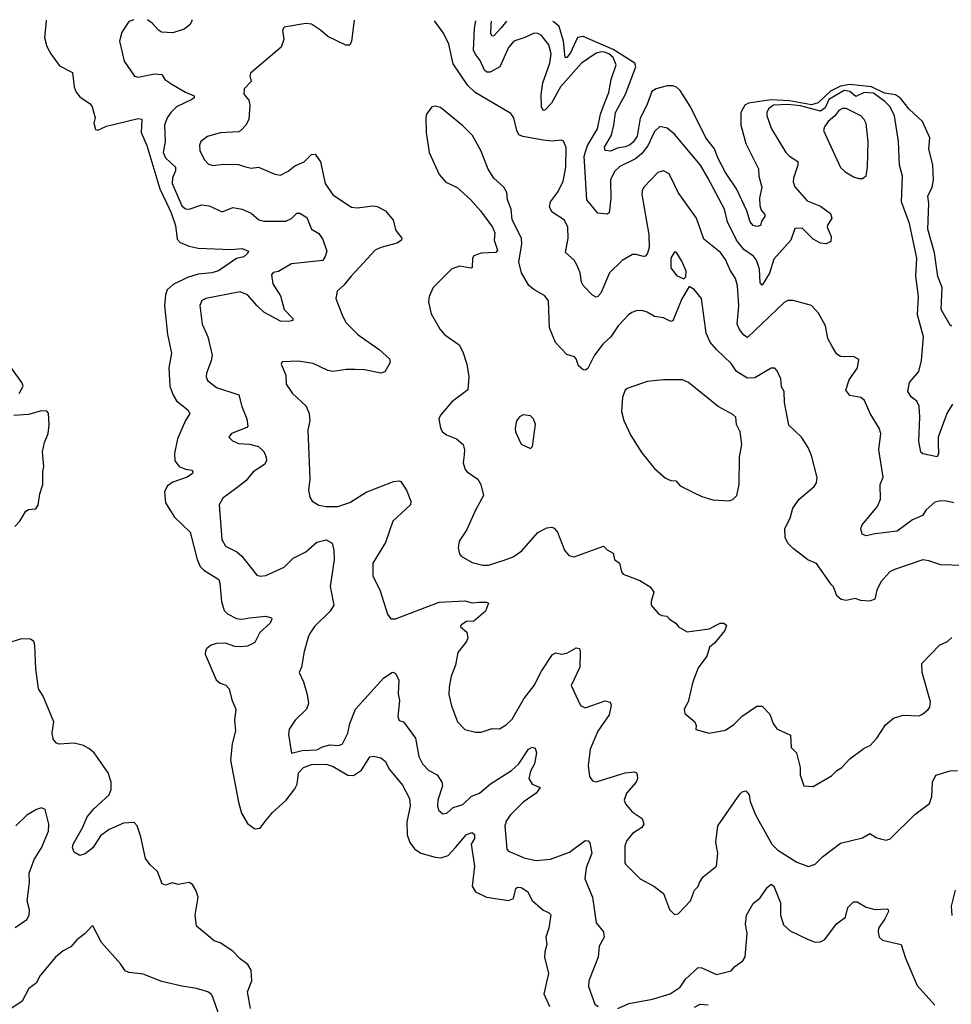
# Model space of a CAD drawing. Extents: x 2199565 to 2323334, y 894172 to 1018966.
# Tile 293 of 440: x 2255936 to 2261042, y 1012647 to 1018043. Entities that reach past the tile are written whole.
import ezdxf

# ---------------------------------------------------------------- set-up
doc = ezdxf.new("R2010")
doc.units = 0

msp = doc.modelspace()

# ---------------------------------------------------------------- linework, layer by layer
at = {"layer": '0CON10XD'}
for points in [[(2256080.5, 1018040.7), (2256081.4, 1018035), (2256072.9, 1017945), (2256085.7, 1017895), (2256106.9, 1017855), (2256155, 1017790.6), (2256225, 1017753.8), (2256234.7, 1017675), (2256245.5, 1017645), (2256265, 1017619.5), (2256321.8, 1017581.8), (2256333.3, 1017565), (2256349.2, 1017505), (2256343.3, 1017475), (2256351.4, 1017441.4), (2256365, 1017438), (2256411.6, 1017458.4), (2256585, 1017501.5), (2256605, 1017496.7), (2256602.6, 1017425), (2256633.1, 1017353.1), (2256704.5, 1017115), (2256741.7, 1017038.3), (2256766.7, 1016985), (2256789.4, 1016915), (2256799.3, 1016839.3), (2256815, 1016821.1), (2256865, 1016801.5), (2256915, 1016790.4), (2257095, 1016782.7), (2257155, 1016789.1), (2257190, 1016775), (2257185, 1016761.2), (2257165, 1016744), (2257125, 1016734), (2257025, 1016667.3), (2256990, 1016655), (2256915, 1016647.5), (2256855, 1016630.8), (2256777.5, 1016592.5), (2256745, 1016562.2), (2256734.8, 1016535), (2256729.2, 1016475), (2256746.9, 1016316.9), (2256768.9, 1016215), (2256753.2, 1016135), (2256759.7, 1016035), (2256776.6, 1015985), (2256795, 1015954.5), (2256857.1, 1015905), (2256867.8, 1015885), (2256844.1, 1015845.9), (2256801.9, 1015745), (2256784.7, 1015665), (2256786, 1015625), (2256810.6, 1015595), (2256845, 1015579.6), (2256878.8, 1015575), (2256886, 1015565), (2256883.8, 1015555), (2256854.6, 1015535.4), (2256775, 1015507.8), (2256745, 1015486.2), (2256729.2, 1015455), (2256734.8, 1015395), (2256785, 1015315.9), (2256870, 1015235), (2256908.5, 1015085), (2256925, 1015046.8), (2256945, 1015026.8), (2257026.7, 1014975), (2257033.5, 1014955), (2257041.5, 1014855), (2257056.5, 1014805), (2257075, 1014786.5), (2257125, 1014761.2), (2257155, 1014757.9), (2257195.6, 1014765.6), (2257285, 1014774.4), (2257315.7, 1014765.7), (2257318.3, 1014758.3), (2257309.2, 1014735), (2257251.4, 1014685), (2257225, 1014629.2), (2257185, 1014609.5), (2257145, 1014605.5), (2257115, 1014608.5), (2257065, 1014625.5), (2257014.1, 1014624.1), (2256985, 1014614.3), (2256962.4, 1014597.6), (2256954.4, 1014585), (2256953.5, 1014565), (2257012.5, 1014425), (2257035, 1014407.5), (2257065.5, 1014395.5), (2257084.2, 1014375), (2257099.2, 1014315), (2257120, 1014265), (2257114.2, 1014205), (2257118.6, 1014145), (2257100, 1014075), (2257091.5, 1013985), (2257135.5, 1013755), (2257152.7, 1013695), (2257185, 1013638.6), (2257225, 1013607.8), (2257255, 1013611.9), (2257285.7, 1013654.3), (2257321.3, 1013698.7), (2257396.9, 1013765), (2257445, 1013827.7), (2257456.4, 1013853.6), (2257463.3, 1013915), (2257490.7, 1013945), (2257535, 1013960.7), (2257615, 1013963.9), (2257655, 1013949.7), (2257735, 1013902.5), (2257765, 1013900.3), (2257809.7, 1013930.3), (2257855, 1014003.1), (2257875, 1014006.2), (2257915, 1013997.3), (2257939, 1013979), (2257963.1, 1013933.1), (2258035, 1013847.1), (2258072.7, 1013775), (2258076.2, 1013735), (2258057.7, 1013645), (2258059.4, 1013575), (2258075, 1013533.1), (2258099.9, 1013499.9), (2258135, 1013476.2), (2258213.4, 1013453.4), (2258245, 1013450), (2258285, 1013463.2), (2258325, 1013505.5), (2258385, 1013577.8), (2258415, 1013588.6), (2258427.8, 1013577.8), (2258428.1, 1013555), (2258410, 1013525), (2258429.3, 1013405), (2258416.4, 1013295), (2258435, 1013263.5), (2258495, 1013234.5), (2258615, 1013216.4), (2258643.3, 1013226.7), (2258655, 1013282), (2258665, 1013288.1), (2258685, 1013286.9), (2258719.2, 1013265), (2258745.5, 1013215.5), (2258805, 1013162.5), (2258835, 1013150), (2258847, 1013137), (2258836.2, 1013065), (2258820, 1013015), (2258824.4, 1012975), (2258813.3, 1012935), (2258812.5, 1012905), (2258834.5, 1012815), (2258809.1, 1012705), (2258838.9, 1012635)], [(2256561, 1018041.9), (2256535, 1018032.5), (2256496.1, 1017973.9), (2256484.1, 1017925.9), (2256508.8, 1017815), (2256565, 1017732.5), (2256585, 1017728.1), (2256675, 1017745.4), (2256715, 1017742), (2256731.2, 1017715), (2256769.2, 1017689.2), (2256844.8, 1017644.8), (2256892, 1017625), (2256892.5, 1017615), (2256880, 1017605), (2256795.6, 1017565), (2256764.4, 1017535), (2256744.5, 1017505), (2256730, 1017465), (2256732.9, 1017375), (2256723.3, 1017315), (2256734.7, 1017285), (2256789.7, 1017235), (2256790.6, 1017215), (2256773.7, 1017176.3), (2256772, 1017145), (2256825, 1017022.1), (2256845, 1017007.1), (2256865, 1017003.8), (2256935, 1017028.2), (2256975, 1017023.5), (2257045, 1016989.4), (2257105, 1017014.4), (2257155.3, 1017005.3), (2257205, 1016983.1), (2257246.2, 1016946.2), (2257275, 1016938.2), (2257395, 1016937.8), (2257426.1, 1016953.9), (2257455, 1016982), (2257472.3, 1016982.3), (2257509.3, 1016959.3), (2257536, 1016895), (2257575, 1016871.1), (2257598.3, 1016838.3), (2257618.6, 1016775), (2257610.8, 1016745), (2257596.7, 1016723.3), (2257426, 1016705), (2257355, 1016662.5), (2257325, 1016657.5), (2257315.8, 1016645), (2257324.4, 1016595), (2257365, 1016528.8), (2257385.6, 1016455), (2257433.8, 1016405), (2257432.5, 1016395), (2257411.7, 1016388.3), (2257365, 1016390.9), (2257275, 1016440.5), (2257237.2, 1016475), (2257185, 1016535.4), (2257145, 1016551.1), (2256955.7, 1016514.3), (2256935, 1016503.3), (2256924.2, 1016475.8), (2256937.1, 1016375), (2256967.1, 1016305), (2256991.9, 1016205), (2256986.4, 1016173.6), (2256959.2, 1016105), (2256958, 1016085), (2256966, 1016065), (2257015, 1016027.5), (2257136.3, 1015986.3), (2257152.8, 1015922.8), (2257181.9, 1015855), (2257185.8, 1015815), (2257181.2, 1015808.8), (2257097.5, 1015775), (2257082.5, 1015755), (2257102.5, 1015735), (2257135, 1015720.8), (2257195, 1015717.5), (2257245, 1015704), (2257275, 1015676.2), (2257286.9, 1015645), (2257288.6, 1015625), (2257278, 1015605), (2257215, 1015565.8), (2257175.8, 1015515), (2257127, 1015477)], [(2256880.3, 1018042.7), (2256879.2, 1018035), (2256868.8, 1018015), (2256838.3, 1017991.7), (2256775, 1017970.8), (2256714.1, 1017974.1), (2256696.7, 1017985), (2256662.9, 1018022.9), (2256636.7, 1018042.1)], [(2257769.9, 1018039.7), (2257755.5, 1017924.5), (2257745, 1017902.5), (2257723, 1017903), (2257625, 1017950), (2257585, 1017985.8), (2257535, 1018017.5), (2257505, 1018022), (2257385, 1018002.5), (2257376.7, 1017985), (2257384.2, 1017935), (2257368.7, 1017891.3), (2257200.8, 1017749.2), (2257198, 1017735), (2257205.7, 1017704.3), (2257166.2, 1017663.8), (2257164.3, 1017634.3), (2257191.2, 1017601.2), (2257197.5, 1017575), (2257192.5, 1017495), (2257176, 1017465), (2257148.8, 1017435), (2257135, 1017428), (2257035, 1017422.5), (2256965, 1017402), (2256929.2, 1017375), (2256921.9, 1017355), (2256923.3, 1017325), (2256946.8, 1017276.8), (2256970.3, 1017250.3), (2256995, 1017244.2), (2257055, 1017250.8), (2257135, 1017250), (2257168.9, 1017238.9), (2257205, 1017229.2), (2257245, 1017234.2), (2257335, 1017195.8), (2257365, 1017191.4), (2257407.8, 1017212.2), (2257445, 1017241.9), (2257495, 1017263.1), (2257535, 1017304), (2257555, 1017305.7), (2257585, 1017263.3), (2257611.2, 1017145), (2257653.2, 1017083.2), (2257755, 1017015.7), (2257785, 1017011.4), (2257873.1, 1017023.1), (2257895, 1017018.6), (2257940.8, 1016995), (2257983.1, 1016945), (2257997.4, 1016887.4), (2258030, 1016845), (2258028.8, 1016835), (2258005, 1016818.8), (2257915.9, 1016794.1), (2257885, 1016779.2), (2257752.2, 1016637.8), (2257712.6, 1016587.4), (2257676.7, 1016555), (2257668, 1016515), (2257701.7, 1016428.3), (2257723, 1016383), (2257792, 1016315), (2257906.1, 1016236.1), (2257963.3, 1016185), (2257966.7, 1016165), (2257937.3, 1016112.7), (2257915, 1016105.8), (2257825, 1016123.1), (2257774.3, 1016125.7), (2257725, 1016125.6), (2257655, 1016114.3), (2257625, 1016120), (2257545, 1016159.4), (2257465, 1016172), (2257375, 1016167.5), (2257370, 1016155), (2257394, 1016095), (2257396, 1016045), (2257431.2, 1015995), (2257506, 1015925), (2257522.9, 1015885), (2257525.6, 1015845), (2257515.7, 1015795), (2257525.6, 1015525), (2257518.6, 1015465), (2257527, 1015427), (2257540, 1015405), (2257575, 1015382.5), (2257615, 1015375.6), (2257680, 1015375), (2257745, 1015397.5), (2257835, 1015454.4), (2257985, 1015512.5), (2258015, 1015516), (2258025, 1015511.2), (2258055.4, 1015465.4), (2258080, 1015405), (2258078.8, 1015385), (2257982, 1015295), (2257941.4, 1015178.6), (2257871.2, 1015065), (2257872, 1014995), (2257912.1, 1014912.1), (2257951.2, 1014785), (2257969.3, 1014759.3), (2257995, 1014760), (2258235, 1014850.4), (2258375, 1014858.8), (2258415, 1014847.1), (2258455, 1014850)], [(2261055, 1015395.4), (2261015.6, 1015404.4), (2260983.6, 1015406.4), (2260951.7, 1015398.3), (2260903.1, 1015356.9), (2260883.1, 1015325), (2260828.5, 1015301.5), (2260745, 1015239.1), (2260623.9, 1015226.1), (2260574.2, 1015214.2), (2260552.7, 1015222.7), (2260546, 1015255), (2260552.5, 1015275), (2260636.5, 1015375), (2260654.5, 1015415), (2260652.1, 1015495), (2260667.5, 1015535), (2260645.3, 1015684.7), (2260654.6, 1015774.6), (2260645.5, 1015805), (2260596.5, 1015885), (2260566.4, 1015956.4), (2260545, 1015972.2), (2260485, 1015984), (2260463.1, 1016013.1), (2260481.3, 1016068.7), (2260528, 1016135), (2260535, 1016180), (2260505, 1016197.5), (2260450, 1016195), (2260435, 1016196.7), (2260415, 1016210), (2260386, 1016255), (2260364.3, 1016295), (2260351.4, 1016365), (2260314, 1016435), (2260275, 1016476), (2260175, 1016504), (2260145, 1016504), (2260125, 1016492.5), (2259925, 1016301.9), (2259905, 1016313.1), (2259880.4, 1016345), (2259867.7, 1016375), (2259877.7, 1016475), (2259869.5, 1016585), (2259858.9, 1016625), (2259830.5, 1016670.5), (2259805, 1016729.2), (2259777, 1016767), (2259685, 1016840.8), (2259644.6, 1016955), (2259545.4, 1017095), (2259526.9, 1017135), (2259495, 1017197.5), (2259465, 1017214.3), (2259434.2, 1017205), (2259357.1, 1017125), (2259346.9, 1017105), (2259345.6, 1017085), (2259384.1, 1016865), (2259385.9, 1016795), (2259377.5, 1016762.5), (2259365, 1016747.1), (2259355, 1016745.6), (2259315, 1016756.7), (2259295, 1016755.7), (2259237.6, 1016722.4), (2259169.1, 1016655), (2259121.2, 1016545), (2259105, 1016525.6), (2259095, 1016522.5), (2259075, 1016534), (2259025, 1016585.8), (2259014.7, 1016604.7), (2259007.1, 1016655), (2258990.1, 1016700.1), (2258974.6, 1016724.6), (2258927.2, 1016767.2), (2258941.1, 1016845), (2258940.6, 1016905), (2258922.5, 1016945), (2258855, 1016987.5), (2258839.1, 1017015), (2258845.5, 1017045), (2258883.3, 1017095), (2258915, 1017156.7), (2258928.8, 1017235), (2258931.5, 1017341.5), (2258917.1, 1017377.1), (2258905, 1017382.5), (2258855, 1017377.8), (2258805, 1017382.1), (2258693.2, 1017403.2), (2258672.4, 1017412.4), (2258660.4, 1017435), (2258644.3, 1017505), (2258628.7, 1017528.7), (2258432.9, 1017642.9), (2258392.4, 1017682.4), (2258311.5, 1017801.5), (2258287.8, 1017907.8), (2258259.4, 1017969.4), (2258209, 1018037)], [(2261048.5, 1015935), (2261016.4, 1015885), (2260969.6, 1015755), (2260969.2, 1015719.2), (2260972, 1015665), (2260965, 1015647.5), (2260885, 1015663.8), (2260875, 1015672.5), (2260863.1, 1015733.1), (2260870, 1015865), (2260866.4, 1015925), (2260852.3, 1015952.3), (2260824.4, 1015975), (2260802.5, 1016005), (2260812.5, 1016055), (2260864.4, 1016115), (2260877.5, 1016175), (2260888.9, 1016305), (2260855.9, 1016425.9), (2260862.1, 1016525), (2260846.7, 1016636.7), (2260852.9, 1016735), (2260812.3, 1016925), (2260768.5, 1017045), (2260774.5, 1017185), (2260758.4, 1017245), (2260753.1, 1017375), (2260730.4, 1017515), (2260706.7, 1017565), (2260676.7, 1017595), (2260615, 1017639.5), (2260565, 1017644.2), (2260518.9, 1017621.1), (2260485, 1017649.8), (2260455, 1017653.9), (2260371.1, 1017605), (2260350, 1017560), (2260325, 1017540.8), (2260215, 1017570.6), (2260145, 1017577.1), (2260066.9, 1017575), (2260039.2, 1017555), (2260030.9, 1017535), (2260031.3, 1017515), (2260056.4, 1017445), (2260134.3, 1017315), (2260154.2, 1017295), (2260200.6, 1017265), (2260200.5, 1017245), (2260176.4, 1017175), (2260175.5, 1017155), (2260185, 1017126.2), (2260250.9, 1017050.9), (2260325, 1017020.5), (2260379.8, 1016979.8), (2260387.1, 1016955), (2260362.8, 1016917.2), (2260361.9, 1016905), (2260382.9, 1016855), (2260382, 1016828), (2260356.1, 1016813.9), (2260325, 1016817.8), (2260285, 1016840.9), (2260225, 1016899.5), (2260185, 1016899.2), (2260161.9, 1016835), (2260069.9, 1016730.1), (2260045, 1016654.3), (2260005, 1016588.8), (2259995, 1016600), (2259990.3, 1016675), (2259974, 1016725), (2259957.1, 1016747.1), (2259905, 1016782.5), (2259863.9, 1016833.9), (2259815.4, 1016935), (2259798, 1017005), (2259706.8, 1017176.8), (2259667.8, 1017245), (2259524.7, 1017414.7), (2259485, 1017447.5), (2259445, 1017457.3), (2259415, 1017430), (2259378, 1017352), (2259343.1, 1017306.9), (2259310.5, 1017279.5), (2259225, 1017238.7), (2259195, 1017210), (2259174.1, 1017165), (2259176.6, 1017063.4), (2259165.8, 1016985), (2259155, 1016977.5), (2259105, 1016982), (2259044.5, 1017055), (2259028.8, 1017295), (2259047.2, 1017352.8), (2259103.1, 1017445), (2259118.9, 1017525), (2259139.9, 1017580.1), (2259164.5, 1017644.5), (2259177.3, 1017715), (2259204.4, 1017795), (2259189.5, 1017835), (2259165.5, 1017855), (2259141.2, 1017865), (2259123.2, 1017866.8), (2259095, 1017858.5), (2259015, 1017804.5), (2258899.3, 1017675), (2258850, 1017585), (2258815, 1017546.9), (2258805, 1017546), (2258795.4, 1017565.4), (2258793.6, 1017633.6), (2258803.9, 1017696.1), (2258842, 1017805), (2258848.9, 1017855), (2258836.2, 1017905), (2258795, 1017956.9), (2258775, 1017967.1), (2258755, 1017968.6), (2258705, 1017944.4), (2258644.7, 1017925.3), (2258615, 1017890.8), (2258567.3, 1017785), (2258515, 1017754.6), (2258495.8, 1017755.8), (2258484.1, 1017765.9), (2258459.7, 1017819.7), (2258431.6, 1017855), (2258423.8, 1017875), (2258429.5, 1017995), (2258435.4, 1018035.6)], [(2258603.9, 1018034.6), (2258575, 1017998.6), (2258535, 1017954.4), (2258525, 1017952.5), (2258518.9, 1017965), (2258519.3, 1018015), (2258522.7, 1018035.1)], [(2261045, 1016363.8), (2261035, 1016368.8), (2260985.3, 1016455), (2260992.2, 1016575), (2260967.5, 1016635), (2260949, 1016765), (2260913.5, 1016895), (2260917.6, 1017035), (2260913.3, 1017075), (2260937.5, 1017125), (2260944.7, 1017165), (2260940.6, 1017245), (2260918.4, 1017335), (2260924.6, 1017395), (2260884.1, 1017485), (2260811.6, 1017551.6), (2260762.8, 1017612.8), (2260735, 1017630.5), (2260675, 1017640.6), (2260605, 1017674.4), (2260485, 1017687.2), (2260435, 1017679.3), (2260379, 1017651), (2260312.5, 1017587.5), (2260275, 1017575.5), (2260155, 1017598.7), (2260055, 1017602.8), (2259930.6, 1017585), (2259910, 1017575), (2259887.7, 1017535), (2259888.8, 1017465), (2259915, 1017364.2), (2259984.5, 1017225), (2259986.5, 1017185), (2260002.4, 1017125), (2259990.5, 1017065), (2259991.9, 1017025), (2259999.1, 1016999.1), (2260019.2, 1016975), (2260019.2, 1016965), (2260001.3, 1016938.7), (2259996.9, 1016915), (2259975, 1016908.9), (2259955, 1016915.5), (2259939.1, 1016935), (2259921.9, 1016995), (2259865.3, 1017115), (2259804.7, 1017204.7), (2259762.3, 1017285), (2259744.1, 1017335), (2259697.3, 1017395), (2259612.1, 1017565), (2259555.4, 1017655), (2259535, 1017673.8), (2259515, 1017680.4), (2259485, 1017679.4), (2259425, 1017664), (2259401.1, 1017648.9), (2259373.9, 1017575), (2259337, 1017503), (2259319.6, 1017405), (2259298.1, 1017371.9), (2259278.2, 1017355), (2259255, 1017345.3), (2259210.5, 1017339.5), (2259175, 1017322.9), (2259145, 1017325.8), (2259140.7, 1017345), (2259179.7, 1017410.3), (2259191.7, 1017465), (2259200.8, 1017535), (2259256.1, 1017633.9), (2259312.3, 1017785), (2259308.2, 1017805), (2259188.8, 1017878.8), (2259025, 1017951.2), (2258992.9, 1017945), (2258955, 1017861.2), (2258935, 1017835.6), (2258925.8, 1017835.8), (2258916.6, 1017925), (2258892.4, 1018005), (2258865, 1018029.1), (2258857.5, 1018033)], [(2261105, 1015051.2), (2260985, 1015055.8), (2260917.9, 1015077.9), (2260885, 1015082.5), (2260729.5, 1015030.5), (2260705, 1015016.2), (2260655, 1014962.5), (2260634.3, 1014915.7), (2260623, 1014867), (2260595, 1014856.2), (2260545, 1014860), (2260515, 1014870), (2260465, 1014860.8), (2260437.5, 1014865), (2260414.2, 1014885), (2260396.7, 1014935), (2260385.8, 1014945.8), (2260302.6, 1015062.6), (2260255, 1015082.5), (2260175, 1015144.2), (2260145.8, 1015175), (2260130.8, 1015205), (2260128.8, 1015255), (2260158.8, 1015311.2), (2260173.3, 1015365), (2260208.8, 1015415), (2260290, 1015485), (2260303.3, 1015505), (2260306.1, 1015533.9), (2260275.8, 1015655), (2260257.9, 1015697.9), (2260221.2, 1015755), (2260151.1, 1015821.1), (2260126.9, 1015945), (2260125.7, 1016005), (2260111.7, 1016031.7), (2260107.5, 1016075), (2260087.7, 1016117.7), (2260075, 1016133.3), (2260055, 1016133.3), (2259965, 1016080.5), (2259925, 1016078.5), (2259865, 1016114.4), (2259835, 1016159.4), (2259754.2, 1016235), (2259720.8, 1016275), (2259698.6, 1016325), (2259672, 1016515), (2259632.5, 1016565), (2259605, 1016580), (2259565, 1016513.3), (2259515, 1016392.5), (2259505, 1016388.8), (2259465, 1016408.6), (2259415, 1016417.1), (2259375, 1016440.8), (2259345, 1016448.6), (2259315, 1016447.5), (2259291.7, 1016438.3), (2259272, 1016425), (2259215.6, 1016365), (2259175.7, 1016305), (2259131.9, 1016265), (2259085.5, 1016205), (2259049.1, 1016130.9), (2259035, 1016122), (2259025, 1016124.2), (2258998, 1016145), (2258986, 1016185), (2258976.2, 1016195), (2258935, 1016207.5), (2258873, 1016273), (2258840, 1016355), (2258835, 1016502.5), (2258815, 1016528.8), (2258753.3, 1016565), (2258727, 1016587), (2258685.8, 1016655), (2258672.5, 1016715), (2258687.3, 1016812.7), (2258685.8, 1016845), (2258635.9, 1016945.9), (2258630, 1017005), (2258610, 1017055), (2258605.9, 1017095.9), (2258590, 1017125), (2258534.4, 1017174.4), (2258503.5, 1017223.5), (2258464.3, 1017325), (2258418, 1017408), (2258365, 1017461.4), (2258241.7, 1017561.7), (2258215, 1017568.6), (2258195.7, 1017564.3), (2258166, 1017525), (2258162, 1017505), (2258164.4, 1017425), (2258179.5, 1017315), (2258234.5, 1017194.5), (2258272.1, 1017152.1), (2258333, 1017123), (2258406.6, 1017056.6), (2258461.2, 1016995), (2258527.5, 1016905), (2258540, 1016875), (2258536.2, 1016835), (2258555, 1016780), (2258545, 1016767.5), (2258465, 1016763.3), (2258425, 1016748.8), (2258417.5, 1016735), (2258415.8, 1016685), (2258409.1, 1016680.9), (2258348.6, 1016691.4), (2258305, 1016678), (2258202, 1016575), (2258180.8, 1016525), (2258175.8, 1016495), (2258190.9, 1016430.9), (2258240, 1016345), (2258266.7, 1016315), (2258345, 1016261.2), (2258365, 1016223.3), (2258386.9, 1016155), (2258397.1, 1016085), (2258392, 1016015), (2258305, 1015948.8), (2258242, 1015875), (2258233.8, 1015855), (2258242, 1015805), (2258254, 1015785), (2258275, 1015768.6), (2258330, 1015745), (2258365.8, 1015715), (2258374.2, 1015685), (2258371.9, 1015658.1), (2258366, 1015615), (2258378.3, 1015578.3), (2258388.8, 1015565), (2258447.5, 1015525), (2258464, 1015495), (2258477.1, 1015435), (2258434.2, 1015355), (2258385.7, 1015245), (2258344, 1015185), (2258339.3, 1015149.3), (2258346.7, 1015115), (2258355, 1015103.3), (2258415, 1015067.5), (2258475, 1015053.1), (2258505, 1015054.4), (2258585, 1015078.6), (2258640.3, 1015099.7), (2258688.3, 1015131.7), (2258775, 1015232.5), (2258825, 1015258), (2258851.7, 1015261.7), (2258865.8, 1015255.8), (2258884.1, 1015234.1), (2258921.2, 1015135), (2258945, 1015106.7), (2258975, 1015100), (2259135, 1015157.5), (2259155, 1015137.5), (2259188.8, 1015118.8), (2259196.7, 1015085), (2259224, 1015064), (2259235, 1015017.5), (2259243.8, 1015005), (2259335, 1014970), (2259391.2, 1014935), (2259411.2, 1014905), (2259396.7, 1014855), (2259397.5, 1014835), (2259437, 1014787), (2259455, 1014777.5), (2259483.6, 1014773.6), (2259497, 1014757), (2259532.5, 1014735), (2259547.5, 1014715), (2259595, 1014687.5), (2259715, 1014703.8), (2259775, 1014736.2), (2259795, 1014736.2), (2259810, 1014725), (2259800, 1014695), (2259743.9, 1014626.1), (2259716.4, 1014603.6), (2259702, 1014555), (2259655, 1014491.2), (2259624.4, 1014415), (2259598.8, 1014305), (2259578, 1014265), (2259581.2, 1014241.2), (2259636.7, 1014195), (2259643.3, 1014175), (2259642.3, 1014152.3), (2259715, 1014133.8), (2259805, 1014150), (2259849.1, 1014180.9), (2259895, 1014226), (2259975, 1014280), (2260005, 1014280), (2260047.4, 1014237.4), (2260065, 1014186.2), (2260085, 1014155.8), (2260161.2, 1014121.2), (2260164.2, 1014055), (2260193.3, 1014025), (2260212.5, 1013945), (2260212.5, 1013905), (2260233.3, 1013845), (2260285, 1013840), (2260385, 1013898.8), (2260415, 1013928.8), (2260441.2, 1013945), (2260485, 1013992), (2260565, 1014051.2), (2260596.7, 1014065), (2260634.3, 1014105.7), (2260681.7, 1014178.3), (2260725, 1014216), (2260777.7, 1014232.3), (2260865, 1014228.8), (2260883.6, 1014236.4), (2260915, 1014263.3), (2260923.8, 1014275), (2260928, 1014305), (2260881.2, 1014465), (2260880, 1014515), (2260977.5, 1014615), (2261020, 1014635), (2261045, 1014656.7)], [(2260535, 1017172), (2260555, 1017173.3), (2260575, 1017187.5), (2260582.9, 1017235), (2260586.4, 1017375), (2260574.5, 1017474.5), (2260565, 1017496.2), (2260545.4, 1017515.4), (2260465, 1017555.5), (2260445, 1017556.7), (2260425, 1017545.5), (2260403.3, 1017516.7), (2260367.3, 1017485), (2260346.9, 1017455), (2260340.8, 1017435), (2260433.5, 1017233.5), (2260459.7, 1017209.7), (2260505, 1017182), (2260535, 1017172)], [(2259575, 1016622.5), (2259587, 1016633), (2259588.8, 1016665), (2259565, 1016718.8), (2259535, 1016766.7), (2259525, 1016770), (2259504.4, 1016735), (2259505, 1016683.3), (2259535, 1016640), (2259575, 1016622.5)], [(2255933.5, 1015995), (2255954.5, 1016035), (2255947.5, 1016055), (2255855.2, 1016185)], [(2259825, 1015406.2), (2259845, 1015413.8), (2259866, 1015435), (2259880, 1015495), (2259881.4, 1015645), (2259894.2, 1015715), (2259884.1, 1015784.1), (2259864.2, 1015825), (2259860, 1015865), (2259845, 1015880), (2259763.1, 1015923.1), (2259602, 1016055), (2259569.3, 1016069.3), (2259465, 1016070), (2259375, 1016060), (2259265, 1016021.2), (2259255, 1016013.3), (2259239.4, 1015975), (2259234.4, 1015895), (2259247, 1015847), (2259286.2, 1015765), (2259345, 1015670), (2259415, 1015583.8), (2259475, 1015530.8), (2259505, 1015518), (2259532.5, 1015515), (2259555, 1015488), (2259624.3, 1015454.3), (2259675, 1015430), (2259735, 1015411.2), (2259825, 1015406.2)], [(2255910, 1015265), (2255937.1, 1015295), (2255970.3, 1015349.7), (2255985, 1015358), (2256025, 1015362.5), (2256037.7, 1015382.3), (2256046.2, 1015445), (2256062.9, 1015495), (2256063.1, 1015566.9), (2256068, 1015595), (2256060.8, 1015675), (2256072, 1015725), (2256092.5, 1015775), (2256098, 1015822), (2256095, 1015886.7), (2256085, 1015897.5), (2256055, 1015900), (2255985, 1015878.5), (2255905, 1015873.8)], [(2258735, 1015692.5), (2258746.4, 1015703.6), (2258762.5, 1015825), (2258752.5, 1015855), (2258735, 1015872.5), (2258695, 1015876.7), (2258675, 1015866.7), (2258658.8, 1015845), (2258650.8, 1015805), (2258654.2, 1015785), (2258685, 1015717.5), (2258735, 1015692.5)], [(2257127, 1015477), (2257050.2, 1015419.8), (2257029.2, 1015385), (2257044.5, 1015194.5), (2257065, 1015158), (2257126.2, 1015126.2), (2257153.3, 1015103.3), (2257235, 1014998), (2257255, 1014992.5), (2257285, 1014997.1), (2257385, 1015042.9), (2257435, 1015091.4), (2257505, 1015127.5), (2257565, 1015179.5), (2257615, 1015192.5), (2257648, 1015175), (2257657.1, 1015135), (2257659.1, 1015085), (2257637.3, 1014937.3), (2257657.8, 1014835), (2257637.8, 1014802.2), (2257551.9, 1014718.1), (2257529.4, 1014685), (2257518.1, 1014665), (2257495, 1014580), (2257480.8, 1014495), (2257467.5, 1014465), (2257491.4, 1014415), (2257512.5, 1014345), (2257518.6, 1014295), (2257507.5, 1014265), (2257445.8, 1014205), (2257412.9, 1014155), (2257410, 1014125), (2257425, 1014022.5), (2257485, 1014038.5), (2257565, 1014042.3), (2257595, 1014058.5), (2257635, 1014069.6), (2257685, 1014064.5), (2257705, 1014074), (2257735, 1014133.3), (2257746.2, 1014185), (2257776.5, 1014265), (2257929.5, 1014435), (2257975, 1014465.8), (2257985, 1014467.5), (2257995, 1014460.8), (2258013.8, 1014425), (2258011.1, 1014348.9), (2258017.3, 1014312.7), (2258008, 1014225), (2258015, 1014202.5), (2258040, 1014195), (2258105.8, 1014105), (2258124.4, 1014005), (2258144.5, 1013964.5), (2258177.7, 1013927.7), (2258223.8, 1013905), (2258250, 1013865), (2258253.5, 1013845), (2258227.5, 1013765), (2258226, 1013735), (2258231.7, 1013711.7), (2258255, 1013691.2), (2258277.5, 1013695), (2258312.5, 1013725), (2258365, 1013741.9), (2258412.9, 1013787.1), (2258455.9, 1013804.1), (2258515.6, 1013855), (2258632.2, 1013927.8), (2258672.3, 1013965), (2258725, 1014044.5), (2258745, 1014055.5), (2258760.9, 1014050.9), (2258769.2, 1014025), (2258757.6, 1013965), (2258735.3, 1013925), (2258725.6, 1013885), (2258743.8, 1013853.8), (2258788, 1013835), (2258766.7, 1013805), (2258695, 1013755.4), (2258625.3, 1013684.7), (2258604.4, 1013655), (2258595.7, 1013625), (2258605, 1013497.5), (2258615.8, 1013485.8), (2258700.1, 1013450.1), (2258765, 1013436), (2258845, 1013442), (2258949.2, 1013480.8), (2259035, 1013544.3), (2259052.5, 1013542.5), (2259061.2, 1013531.2), (2259072.1, 1013475), (2259040.4, 1013395), (2259032.5, 1013335), (2259076.2, 1013235), (2259095, 1013093.3), (2259135.8, 1013045), (2259139.2, 1013015), (2259111.9, 1012965), (2259106, 1012905), (2259056, 1012775), (2259052.9, 1012745), (2259087.3, 1012647.3), (2259105.6, 1012635.6)], [(2258455, 1014850), (2258495, 1014851.2), (2258506.2, 1014846.2), (2258489.1, 1014800.9), (2258425, 1014747.5), (2258385, 1014744), (2258353.3, 1014725), (2258352.5, 1014715), (2258386.1, 1014686.1), (2258392, 1014655), (2258385.5, 1014634.5), (2258337.5, 1014575), (2258324.2, 1014505), (2258301.4, 1014445), (2258290, 1014385), (2258288.1, 1014345), (2258302.6, 1014282.6), (2258336, 1014195), (2258375, 1014152.5), (2258435, 1014138), (2258465, 1014138), (2258525, 1014158.8), (2258565, 1014156.2), (2258602.3, 1014177.7), (2258635, 1014210), (2258699.3, 1014320.7), (2258755.3, 1014394.7), (2258796.5, 1014473.5), (2258855.6, 1014564.4), (2258875, 1014572.9), (2258905, 1014565.7), (2258935, 1014570.8), (2258985, 1014601.2), (2259005, 1014597.5), (2259008.3, 1014578.3), (2259006.1, 1014493.9), (2258959.2, 1014395), (2259008.8, 1014285), (2259035, 1014272), (2259145, 1014310), (2259172, 1014302), (2259177, 1014287), (2259167, 1014233), (2259105, 1014144.2), (2259063.3, 1014045), (2259051.1, 1013955), (2259058, 1013895), (2259075, 1013872.5), (2259095, 1013866.2), (2259255, 1013916.4), (2259305, 1013920.8), (2259315.6, 1013915.6), (2259320, 1013905), (2259321.4, 1013885), (2259314.3, 1013865), (2259261.1, 1013805), (2259248.9, 1013765), (2259256.4, 1013746.4), (2259292.4, 1013702.4), (2259347.5, 1013665), (2259355.8, 1013635), (2259345, 1013616), (2259295, 1013584), (2259264.4, 1013545), (2259251.9, 1013515), (2259253.1, 1013485), (2259252, 1013425), (2259256.7, 1013415), (2259336.7, 1013335), (2259411.2, 1013295), (2259463.8, 1013255), (2259497.5, 1013167.5), (2259525, 1013140), (2259545, 1013143.3), (2259613.3, 1013215), (2259635, 1013272.5), (2259655, 1013292.5), (2259661.2, 1013315), (2259681.2, 1013345), (2259754.2, 1013405), (2259762.9, 1013475), (2259751.4, 1013535), (2259762.5, 1013625), (2259882.1, 1013797.9), (2259895, 1013811.2), (2259915, 1013816.2), (2259934, 1013795), (2259938.7, 1013758.7), (2259968.1, 1013685), (2260057.5, 1013525), (2260091.6, 1013491.6), (2260195, 1013426.9), (2260258.6, 1013401.4), (2260295, 1013415.7), (2260335.8, 1013455), (2260435, 1013530.6), (2260555, 1013560), (2260595, 1013583.3), (2260630.3, 1013560.3), (2260653, 1013553), (2260685, 1013546), (2260707, 1013553), (2260842.3, 1013687.8), (2260922.1, 1013747.9), (2260934.6, 1013785), (2260938.6, 1013865), (2260957.5, 1013902.5), (2261035, 1013925.7), (2261075, 1013928)], [(2257202, 1012625), (2257184.6, 1012715), (2257208.2, 1012775), (2257204.5, 1012834.5), (2257185.8, 1012865), (2257145, 1012896.5), (2257105, 1012938.2), (2257035, 1012983.2), (2257001.2, 1012995), (2256905.8, 1013075), (2256897.5, 1013135), (2256914.3, 1013235), (2256902.2, 1013272.2), (2256884.2, 1013304.2), (2256865, 1013314), (2256805, 1013303.8), (2256772.3, 1013312.3), (2256735, 1013299.2), (2256716.8, 1013306.8), (2256691.4, 1013375), (2256650.5, 1013410.5), (2256626.5, 1013446.5), (2256600.8, 1013565), (2256580, 1013625), (2256563.4, 1013643.4), (2256505, 1013640), (2256425.8, 1013604.2), (2256379.6, 1013570.4), (2256337.3, 1013505), (2256295, 1013472.5), (2256265, 1013462), (2256235, 1013481.2), (2256225.7, 1013505), (2256229.4, 1013525), (2256281.1, 1013615), (2256306.4, 1013675), (2256341.9, 1013718.1), (2256426.9, 1013795), (2256437.5, 1013825), (2256437.8, 1013865), (2256421.8, 1013915), (2256343.9, 1014025), (2256315, 1014049.7), (2256285.2, 1014065.2), (2256235, 1014077.5), (2256152.9, 1014072.9), (2256138.8, 1014078.8), (2256119.3, 1014099.3), (2256114.2, 1014134.2), (2256124.2, 1014195), (2256065.6, 1014335), (2256039.6, 1014375), (2256024, 1014486), (2256020, 1014615), (2256012.9, 1014635), (2255995, 1014647.5), (2255945, 1014649.1), (2255865, 1014624.8)], [(2255912.1, 1013067.9), (2255975, 1013111.2), (2255988.6, 1013135), (2255990.8, 1013165), (2255977.1, 1013215), (2255989.4, 1013315), (2255988.6, 1013365), (2256015, 1013440), (2256056, 1013505), (2256093.3, 1013595), (2256096.9, 1013635), (2256076.7, 1013715), (2256055, 1013723.8), (2256027.5, 1013715), (2255975, 1013683.8), (2255915, 1013625.8)], [(2259215, 1012624.7), (2259275, 1012651.6), (2259405, 1012675.5), (2259501.2, 1012705), (2259555, 1012741.1), (2259585.2, 1012784.7), (2259655, 1012848.1), (2259675, 1012846.9), (2259755, 1012811.1), (2259835, 1012830), (2259855, 1012854.2), (2259900, 1012885), (2259912.4, 1012907.6), (2259923.1, 1013035), (2259914.3, 1013085.7), (2259920, 1013135), (2259955, 1013198.8), (2259995, 1013230.8), (2260032.1, 1013287.9), (2260055, 1013306.2), (2260068.6, 1013295), (2260105, 1013203.8), (2260105.4, 1013135), (2260122.2, 1013082.2), (2260158.9, 1013048.9), (2260253.4, 1013003.4), (2260295, 1012986.9), (2260325, 1012989.2), (2260348.3, 1013001.7), (2260412.3, 1013087.7), (2260462, 1013125), (2260475, 1013176.7), (2260505, 1013208.8), (2260525, 1013209.2), (2260575, 1013178.5), (2260625, 1013166), (2260690, 1013170), (2260696.2, 1013166.2), (2260696.7, 1013155), (2260678, 1013115), (2260643.5, 1013065), (2260640, 1013045), (2260645.7, 1013015), (2260665, 1012999.2), (2260766, 1012975), (2260790.3, 1012900.3), (2260855, 1012750), (2260952.1, 1012642.1)], [(2261062.7, 1013272.7), (2261040.8, 1013185), (2261044, 1013134)], [(2257025, 1012597.5), (2256995.6, 1012685.6), (2256985, 1012703.3), (2256967.5, 1012715), (2256905, 1012734.2), (2256825.7, 1012745.7), (2256715, 1012772.2), (2256612.7, 1012812.7), (2256535, 1012821.4), (2256515, 1012830.8), (2256489.3, 1012869.3), (2256384, 1012985), (2256336.7, 1013076.7), (2256332.5, 1013075), (2256294.2, 1013035), (2256249.5, 1013000.5), (2256217.4, 1012962.6), (2256175, 1012940.6), (2256133.1, 1012905), (2256048, 1012805), (2256026.7, 1012763.3), (2255985.6, 1012734.4), (2255950, 1012665), (2255881.9, 1012618.1)], [(2259635, 1012631.4), (2259665, 1012647.5), (2259710, 1012645)]]:
    msp.add_lwpolyline(points, dxfattribs=at)

doc.saveas('drawing.dxf')
